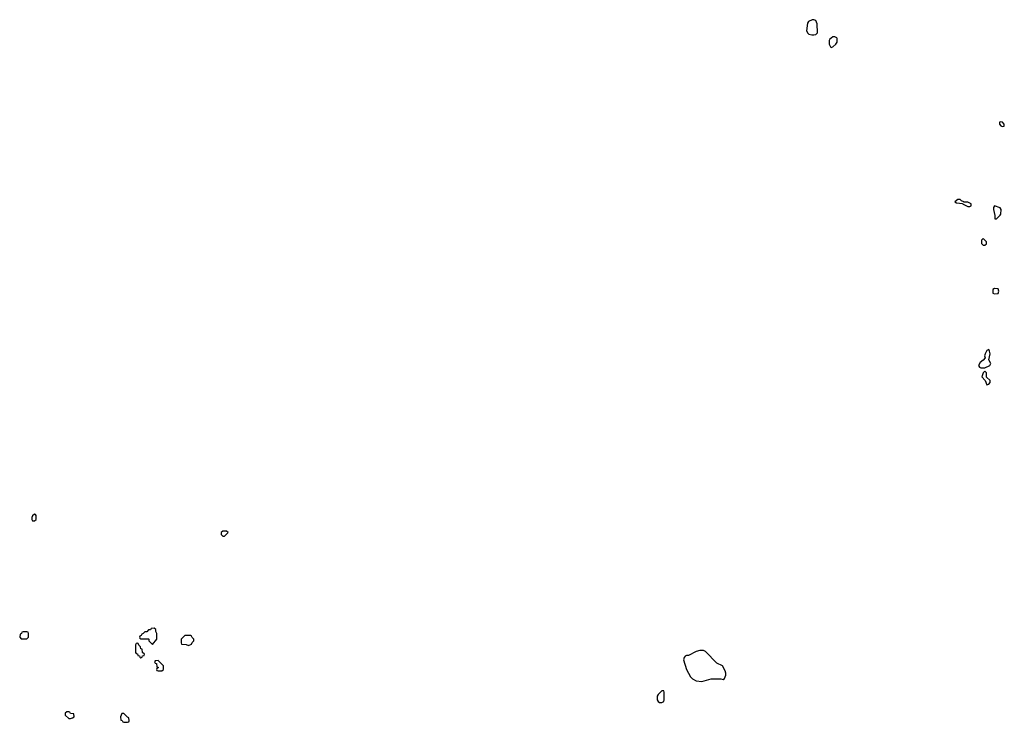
# Model space of a CAD drawing. Header units: inches. Extents: x 2701622 to 2964296, y 496201 to 720542.
# Tile 260 of 260: x 2909634 to 2919993, y 704294 to 711688. Entities that reach past the tile are written whole.
import ezdxf

# ---------------------------------------------------------------- set-up
doc = ezdxf.new("R2010")
doc.units = ezdxf.units.IN
doc.header["$MEASUREMENT"] = 0
for name, color, linetype in [('C9700', 7, 'Continuous'), ('C9710', 7, 'Continuous'), ('C9711', 7, 'Continuous')]:
    doc.layers.add(name, color=color, linetype=linetype)

msp = doc.modelspace()

# ---------------------------------------------------------------- linework, layer by layer
at = {"layer": 'C9700', "color": 4, "elevation": 4}
for points in [[(2909790, 706486), (2909770, 706466), (2909762, 706450), (2909762, 706430), (2909770, 706414), (2909790, 706414), (2909806, 706430), (2909806, 706470), (2909802, 706482)], [(2909710, 705246), (2909670, 705246), (2909658, 705242), (2909653, 705227), (2909638, 705222), (2909634, 705190), (2909650, 705174), (2909710, 705174), (2909726, 705190), (2909726, 705230), (2909722, 705242)]]:
    msp.add_lwpolyline(points, close=True, dxfattribs=at)
at = {"layer": 'C9710', "color": 4, "elevation": 4}
for points in [[(2919504, 709796), (2919474, 709770), (2919490, 709762), (2919554, 709754), (2919554, 709750), (2919610, 709722), (2919630, 709722), (2919646, 709730), (2919646, 709750), (2919610, 709768), (2919566, 709766), (2919566, 709770), (2919542, 709782), (2919530, 709795)], [(2919890, 709728), (2919878, 709710), (2919878, 709690), (2919892, 709628), (2919894, 709594), (2919910, 709592), (2919949, 709630), (2919957, 709643), (2919959, 709690), (2919949, 709709)], [(2919770, 709386), (2919753, 709367), (2919753, 709333), (2919770, 709314), (2919790, 709314), (2919806, 709330), (2919806, 709350)], [(2919890, 708858), (2919874, 708850), (2919874, 708810), (2919890, 708802), (2919930, 708806), (2919936, 708830), (2919930, 708854)], [(2919830, 708218), (2919810, 708208), (2919791, 708170), (2919786, 708150), (2919791, 708129), (2919770, 708104), (2919738, 708082), (2919722, 708050), (2919732, 708032), (2919745, 708025), (2919790, 708026), (2919842, 708050), (2919853, 708070), (2919832, 708110), (2919843, 708170), (2919839, 708199)], [(2919790, 707989), (2919771, 707970), (2919756, 707930), (2919791, 707891), (2919810, 707847), (2919830, 707851), (2919846, 707870), (2919846, 707890), (2919806, 707926), (2919805, 707970)], [(2911810, 706306), (2911770, 706306), (2911754, 706290), (2911754, 706270), (2911770, 706254), (2911790, 706254), (2911826, 706290)], [(2911050, 705286), (2911018, 705282), (2911010, 705266), (2910990, 705266), (2910973, 705247), (2910950, 705246), (2910933, 705227), (2910918, 705222), (2910913, 705207), (2910898, 705202), (2910894, 705190), (2910898, 705178), (2910910, 705174), (2910990, 705174), (2910994, 705170), (2910994, 705150), (2911030, 705114), (2911078, 705170), (2911078, 705230), (2911066, 705250), (2911066, 705270)], [(2911430, 705206), (2911370, 705206), (2911334, 705170), (2911334, 705130), (2911338, 705118), (2911387, 705113), (2911410, 705102), (2911442, 705118), (2911447, 705133), (2911466, 705150), (2911466, 705170), (2911447, 705187), (2911442, 705202)], [(2910870, 705126), (2910858, 705122), (2910854, 705110), (2910854, 705030), (2910858, 705018), (2910873, 705013), (2910878, 704998), (2910893, 704993), (2910898, 704978), (2910910, 704974), (2910922, 704978), (2910927, 704993), (2910942, 704998), (2910946, 705010), (2910926, 705030), (2910922, 705062), (2910907, 705067), (2910906, 705090), (2910887, 705107), (2910882, 705122)], [(2916830, 705048), (2916790, 705048), (2916750, 705038), (2916670, 704998), (2916650, 704998), (2916634, 704990), (2916624, 704976), (2916618, 704950), (2916651, 704850), (2916690, 704772), (2916711, 704751), (2916750, 704731), (2916810, 704725), (2916910, 704751), (2917010, 704751), (2917035, 704745), (2917050, 704754), (2917062, 704790), (2917062, 704810), (2917057, 704837), (2917029, 704889), (2916970, 704918), (2916850, 705038)], [(2911090, 704946), (2911058, 704942), (2911054, 704930), (2911058, 704918), (2911073, 704913), (2911078, 704878), (2911094, 704870), (2911078, 704862), (2911074, 704850), (2911078, 704838), (2911090, 704834), (2911130, 704834), (2911146, 704850), (2911146, 704890)], [(2916410, 704626), (2916390, 704626), (2916350, 704586), (2916342, 704570), (2916342, 704530), (2916350, 704514), (2916364, 704504), (2916390, 704502), (2916410, 704514), (2916415, 704530), (2916415, 704610)], [(2910150, 704406), (2910130, 704406), (2910114, 704390), (2910114, 704370), (2910150, 704334), (2910170, 704334), (2910190, 704342), (2910206, 704350), (2910202, 704382), (2910170, 704386), (2910162, 704402)], [(2910730, 704386), (2910710, 704386), (2910694, 704350), (2910698, 704318), (2910713, 704313), (2910718, 704298), (2910730, 704294), (2910770, 704294), (2910782, 704298), (2910786, 704310), (2910782, 704342), (2910767, 704347)]]:
    msp.add_lwpolyline(points, close=True, dxfattribs=at)
at = {"layer": 'C9711', "color": 4, "elevation": 4}
for points in [[(2917990, 711688), (2917970, 711688), (2917932, 711668), (2917922, 711650), (2917911, 711570), (2917925, 711545), (2917937, 711537), (2917967, 711527), (2917990, 711527), (2918010, 711531), (2918029, 711551), (2918023, 711643), (2918010, 711678)], [(2918210, 711508), (2918190, 711508), (2918170, 711495), (2918157, 711483), (2918151, 711470), (2918151, 711430), (2918164, 711404), (2918170, 711394), (2918190, 711402), (2918222, 711430), (2918234, 711450), (2918235, 711490), (2918230, 711498)], [(2919950, 710614), (2919942, 710610), (2919941, 710590), (2919958, 710570), (2919970, 710563), (2919990, 710567), (2919993, 710590), (2919974, 710610)]]:
    msp.add_lwpolyline(points, close=True, dxfattribs=at)

doc.saveas('drawing.dxf')
